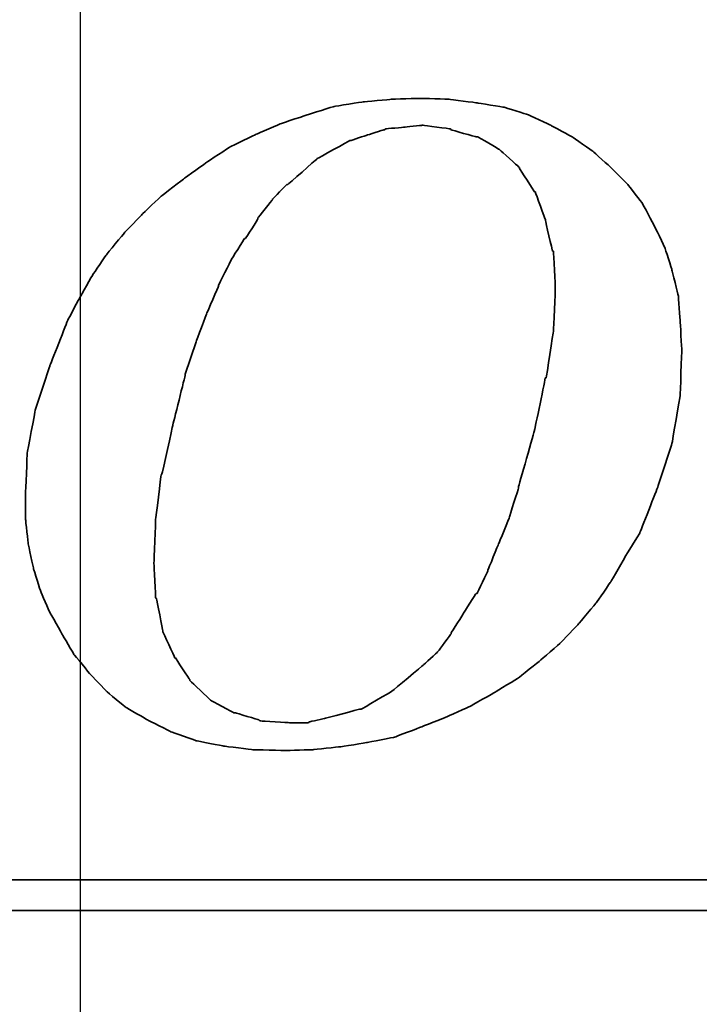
# Model space of a CAD drawing. Header units: millimetres. Extents: x -212 to 3135, y -1694 to 860.
# Tile 367 of 565: x 1102.33 to 1106.8, y -1384.94 to -1378.46. Entities that reach past the tile are written whole.
import ezdxf

# ---------------------------------------------------------------- set-up
doc = ezdxf.new("R2010")
doc.units = ezdxf.units.MM
doc.layers.add('2', color=7, linetype='CONTINUOUS', true_color=0xffffff)
doc.layers.add('DIM', color=4, linetype='CONTINUOUS')
doc.layers.add('layer 1', color=7, linetype='CONTINUOUS')

# ---------------------------------------------------------------- blocks, each defined once
blk = doc.blocks.new('TBI MOTION logo(完整正式版)')
at = {"layer": 'layer 1', "color": 22, "lineweight": 35}
for points, knots in [([(35.79625, -6.98375), (35.79625, -6.98375), (36.23125, -7.43875), (36.23125, -7.43875), (36.23125, -7.43875), (36.23125, -7.43875), (36.75625, -7.87125), (36.75625, -7.87125), (36.75625, -7.87125), (36.75625, -7.87125), (37.33125, -8.20375), (37.33125, -8.20375), (37.33125, -8.20375), (37.33125, -8.20375), (37.95625, -8.51875), (37.95625, -8.51875), (37.95625, -8.51875), (37.95625, -8.51875), (38.62625, -8.75875), (38.62625, -8.75875), (38.62625, -8.75875), (38.62625, -8.75875), (39.37125, -8.90375), (39.37125, -8.90375), (39.37125, -8.90375), (39.37125, -8.90375), (40.14125, -8.99875), (40.14125, -8.99875), (40.14125, -8.99875), (40.14125, -8.99875), (41.02625, -9.02375), (41.02625, -9.02375), (41.02625, -9.02375), (41.02625, -9.02375), (41.74625, -8.99875), (41.74625, -8.99875), (41.74625, -8.99875), (41.74625, -8.99875), (42.46625, -8.92375), (42.46625, -8.92375), (42.46625, -8.92375), (42.46625, -8.92375), (43.21125, -8.80625), (43.21125, -8.80625), (43.21125, -8.80625), (43.21125, -8.80625), (43.93125, -8.66375), (43.93125, -8.66375), (43.93125, -8.66375), (43.93125, -8.66375), (44.62625, -8.39875), (44.62625, -8.39875), (44.62625, -8.39875), (44.62625, -8.39875), (45.29625, -8.13375), (45.29625, -8.13375), (45.29625, -8.13375), (45.29625, -8.13375), (45.94625, -7.84375), (45.94625, -7.84375), (45.94625, -7.84375), (45.94625, -7.84375), (46.61625, -7.46375), (46.61625, -7.46375), (46.61625, -7.46375), (46.61625, -7.46375), (47.24125, -7.07875), (47.24125, -7.07875), (47.24125, -7.07875), (47.24125, -7.07875), (47.81625, -6.62375), (47.81625, -6.62375), (47.81625, -6.62375), (47.81625, -6.62375), (48.36875, -6.14375), (48.36875, -6.14375), (48.36875, -6.14375), (48.36875, -6.14375), (48.84625, -5.64125), (48.84625, -5.64125), (48.84625, -5.64125), (48.84625, -5.64125), (49.32625, -5.06375), (49.32625, -5.06375), (49.32625, -5.06375), (49.32625, -5.06375), (49.71125, -4.51374), (49.71125, -4.51374), (49.71125, -4.51374), (49.71125, -4.51374), (50.09625, -3.83874), (50.09625, -3.83874), (50.09625, -3.83874), (50.09625, -3.83874), (50.48125, -3.21374), (50.48125, -3.21374), (50.48125, -3.21374), (50.48125, -3.21374), (50.96125, -1.99125), (50.96125, -1.99125), (50.96125, -1.99125), (50.96125, -1.99125), (51.34375, -0.81875), (51.34375, -0.81875), (51.34375, -0.81875), (51.34375, -0.81875), (51.56125, 0.45624), (51.56125, 0.45624), (51.56125, 0.45624), (51.56125, 0.45624), (51.60625, 1.67624), (51.60625, 1.67624), (51.60625, 1.67624), (51.60625, 1.67624), (51.56125, 2.44625), (51.56125, 2.44625), (51.56125, 2.44625), (51.56125, 2.44625), (51.51125, 3.14125), (51.51125, 3.14125), (51.51125, 3.14125), (51.51125, 3.14125), (51.34375, 3.81125), (51.34375, 3.81125), (51.34375, 3.81125), (51.34375, 3.81125), (51.15125, 4.41125), (51.15125, 4.41125), (51.15125, 4.41125), (51.15125, 4.41125), (50.86125, 5.01125), (50.86125, 5.01125), (50.86125, 5.01125), (50.86125, 5.01125), (50.55125, 5.58875), (50.55125, 5.58875), (50.55125, 5.58875), (50.55125, 5.58875), (50.16625, 6.09125), (50.16625, 6.09125), (50.16625, 6.09125), (50.16625, 6.09125), (49.71125, 6.54875), (49.71125, 6.54875), (49.71125, 6.54875), (49.71125, 6.54875), (49.23125, 6.98125), (49.23125, 6.98125), (49.23125, 6.98125), (49.23125, 6.98125), (48.67875, 7.36625), (48.67875, 7.36625), (48.67875, 7.36625), (48.67875, 7.36625), (48.10375, 7.67625), (48.10375, 7.67625), (48.10375, 7.67625), (48.10375, 7.67625), (47.48125, 7.96375), (47.48125, 7.96375), (47.48125, 7.96375), (47.48125, 7.96375), (46.85625, 8.15625), (46.85625, 8.15625), (46.85625, 8.15625), (46.85625, 8.15625), (46.13625, 8.27624), (46.13625, 8.27624), (46.13625, 8.27624), (46.13625, 8.27624), (45.39125, 8.37125), (45.39125, 8.37125), (45.39125, 8.37125), (45.39125, 8.37125), (44.62625, 8.39624), (44.62625, 8.39624), (44.62625, 8.39624), (44.62625, 8.39624), (43.83625, 8.37125), (43.83625, 8.37125), (43.83625, 8.37125), (43.83625, 8.37125), (43.09125, 8.30125), (43.09125, 8.30125), (43.09125, 8.30125), (43.09125, 8.30125), (42.32125, 8.18125), (42.32125, 8.18125), (42.32125, 8.18125), (42.32125, 8.18125), (41.62875, 7.96375), (41.62875, 7.96375), (41.62875, 7.96375), (41.62875, 7.96375), (40.90625, 7.72625), (40.90625, 7.72625), (40.90625, 7.72625), (40.90625, 7.72625), (40.23624, 7.43625), (40.23624, 7.43625), (40.23624, 7.43625), (40.23624, 7.43625), (39.54124, 7.10125), (39.54124, 7.10125), (39.54124, 7.10125), (39.54124, 7.10125), (38.91625, 6.69125), (38.91625, 6.69125), (38.91625, 6.69125), (38.91625, 6.69125), (38.31625, 6.26125), (38.31625, 6.26125), (38.31625, 6.26125), (38.31625, 6.26125), (37.69125, 5.78125), (37.69125, 5.78125), (37.69125, 5.78125), (37.69125, 5.78125), (37.18625, 5.30125), (37.18625, 5.30125), (37.18625, 5.30125), (37.18625, 5.30125), (36.70625, 4.79624), (36.70625, 4.79624), (36.70625, 4.79624), (36.70625, 4.79624), (36.23125, 4.22125), (36.23125, 4.22125), (36.23125, 4.22125), (36.23125, 4.22125), (35.87124, 3.69375), (35.87124, 3.69375), (35.87124, 3.69375), (35.87124, 3.69375), (35.53125, 3.09125), (35.53125, 3.09125), (35.53125, 3.09125), (35.53125, 3.09125), (35.19875, 2.47125), (35.19875, 2.47125), (35.19875, 2.47125), (35.19875, 2.47125), (34.71625, 1.24625), (34.71625, 1.24625), (34.71625, 1.24625), (34.71625, 1.24625), (34.33125, 0.06874), (34.33125, 0.06874), (34.33125, 0.06874), (34.33125, 0.06874), (34.11625, -1.07875), (34.11625, -1.07875), (34.11625, -1.07875), (34.11625, -1.07875), (34.07125, -2.15875), (34.07125, -2.15875), (34.07125, -2.15875), (34.07125, -2.15875), (34.07125, -2.85375), (34.07125, -2.85375), (34.07125, -2.85375), (34.07125, -2.85375), (34.14125, -3.50375), (34.14125, -3.50375), (34.14125, -3.50375), (34.14125, -3.50375), (34.28625, -4.17375), (34.28625, -4.17375), (34.28625, -4.17375), (34.28625, -4.17375), (34.47625, -4.77624), (34.47625, -4.77624), (34.47625, -4.77624), (34.47625, -4.77624), (34.71625, -5.32625), (34.71625, -5.32625), (34.71625, -5.32625), (34.71625, -5.32625), (35.05375, -5.92875), (35.05375, -5.92875), (35.05375, -5.92875), (35.05375, -5.92875), (35.36375, -6.45375), (35.36375, -6.45375), (35.36375, -6.45375), (35.36375, -6.45375), (35.79625, -6.98375), (35.79625, -6.98375)], [0, 0, 0, 0, 0.01388889, 0.01388889, 0.01388889, 0.0138889, 0.02777778, 0.02777778, 0.02777778, 0.02777779, 0.04166667, 0.04166667, 0.04166667, 0.04166668, 0.05555556, 0.05555556, 0.05555556, 0.05555557, 0.06944444, 0.06944444, 0.06944444, 0.06944445, 0.08333333, 0.08333333, 0.08333333, 0.08333334, 0.09722222, 0.09722222, 0.09722222, 0.09722223, 0.11111111, 0.11111111, 0.11111111, 0.11111112, 0.125, 0.125, 0.125, 0.12500001, 0.13888889, 0.13888889, 0.13888889, 0.1388889, 0.15277778, 0.15277778, 0.15277778, 0.15277779, 0.16666667, 0.16666667, 0.16666667, 0.16666668, 0.18055556, 0.18055556, 0.18055556, 0.18055557, 0.19444444, 0.19444444, 0.19444444, 0.19444445, 0.20833333, 0.20833333, 0.20833333, 0.20833334, 0.22222222, 0.22222222, 0.22222222, 0.22222223, 0.23611111, 0.23611111, 0.23611111, 0.23611112, 0.25, 0.25, 0.25, 0.25000001, 0.26388889, 0.26388889, 0.26388889, 0.2638889, 0.27777778, 0.27777778, 0.27777778, 0.27777779, 0.29166667, 0.29166667, 0.29166667, 0.29166668, 0.30555556, 0.30555556, 0.30555556, 0.30555557, 0.31944444, 0.31944444, 0.31944444, 0.31944445, 0.33333333, 0.33333333, 0.33333333, 0.33333334, 0.34722222, 0.34722222, 0.34722222, 0.34722223, 0.36111111, 0.36111111, 0.36111111, 0.36111112, 0.375, 0.375, 0.375, 0.37500001, 0.38888889, 0.38888889, 0.38888889, 0.3888889, 0.40277778, 0.40277778, 0.40277778, 0.40277779, 0.41666667, 0.41666667, 0.41666667, 0.41666668, 0.43055556, 0.43055556, 0.43055556, 0.43055557, 0.44444444, 0.44444444, 0.44444444, 0.44444445, 0.45833333, 0.45833333, 0.45833333, 0.45833334, 0.47222222, 0.47222222, 0.47222222, 0.47222223, 0.48611111, 0.48611111, 0.48611111, 0.48611112, 0.5, 0.5, 0.5, 0.50000001, 0.51388889, 0.51388889, 0.51388889, 0.5138889, 0.52777778, 0.52777778, 0.52777778, 0.52777779, 0.54166667, 0.54166667, 0.54166667, 0.54166668, 0.55555556, 0.55555556, 0.55555556, 0.55555557, 0.56944444, 0.56944444, 0.56944444, 0.56944445, 0.58333333, 0.58333333, 0.58333333, 0.58333334, 0.59722222, 0.59722222, 0.59722222, 0.59722223, 0.61111111, 0.61111111, 0.61111111, 0.61111112, 0.625, 0.625, 0.625, 0.62500001, 0.63888889, 0.63888889, 0.63888889, 0.6388889, 0.65277778, 0.65277778, 0.65277778, 0.65277779, 0.66666667, 0.66666667, 0.66666667, 0.66666668, 0.68055556, 0.68055556, 0.68055556, 0.68055557, 0.69444444, 0.69444444, 0.69444444, 0.69444445, 0.70833333, 0.70833333, 0.70833333, 0.70833334, 0.72222222, 0.72222222, 0.72222222, 0.72222223, 0.73611111, 0.73611111, 0.73611111, 0.73611112, 0.75, 0.75, 0.75, 0.75000001, 0.76388889, 0.76388889, 0.76388889, 0.7638889, 0.77777778, 0.77777778, 0.77777778, 0.77777779, 0.79166667, 0.79166667, 0.79166667, 0.79166668, 0.80555556, 0.80555556, 0.80555556, 0.80555557, 0.81944444, 0.81944444, 0.81944444, 0.81944445, 0.83333333, 0.83333333, 0.83333333, 0.83333334, 0.84722222, 0.84722222, 0.84722222, 0.84722223, 0.86111111, 0.86111111, 0.86111111, 0.86111112, 0.875, 0.875, 0.875, 0.87500001, 0.88888889, 0.88888889, 0.88888889, 0.8888889, 0.90277778, 0.90277778, 0.90277778, 0.90277779, 0.91666667, 0.91666667, 0.91666667, 0.91666668, 0.93055556, 0.93055556, 0.93055556, 0.93055557, 0.94444444, 0.94444444, 0.94444444, 0.94444445, 0.95833333, 0.95833333, 0.95833333, 0.95833334, 0.97222222, 0.97222222, 0.97222222, 0.97222223, 0.98611111, 0.98611111, 0.98611111, 0.98611112, 1, 1, 1, 1]), ([(38.33875, 1.03124), (38.33875, 1.03124), (38.62625, 1.89625), (38.62625, 1.89625), (38.62625, 1.89625), (38.62625, 1.89625), (38.91625, 2.66375), (38.91625, 2.66375), (38.91625, 2.66375), (38.91625, 2.66375), (39.22625, 3.38125), (39.22625, 3.38125), (39.22625, 3.38125), (39.22625, 3.38125), (39.22625, 3.40624), (39.22625, 3.40624), (39.22625, 3.40624), (39.22625, 3.40624), (39.56124, 4.07624), (39.56124, 4.07624), (39.56124, 4.07624), (39.56124, 4.07624), (39.92125, 4.65125), (39.92125, 4.65125), (39.92125, 4.65125), (39.92125, 4.65125), (39.94625, 4.65125), (39.94625, 4.65125), (39.94625, 4.65125), (39.94625, 4.65125), (40.28125, 5.17875), (40.28125, 5.17875), (40.28125, 5.17875), (40.28125, 5.17875), (40.28125, 5.20375), (40.28125, 5.20375), (40.28125, 5.20375), (40.28125, 5.20375), (40.66875, 5.68625), (40.66875, 5.68625), (40.66875, 5.68625), (40.66875, 5.68625), (40.66875, 5.70625), (40.66875, 5.70625), (40.66875, 5.70625), (40.66875, 5.70625), (41.05124, 6.09125), (41.05124, 6.09125), (41.05124, 6.09125), (41.05124, 6.09125), (41.07625, 6.09125), (41.07625, 6.09125), (41.07625, 6.09125), (41.07625, 6.09125), (41.84125, 6.76625), (41.84125, 6.76625), (41.84125, 6.76625), (41.84125, 6.76625), (41.86625, 6.78625), (41.86625, 6.78625), (41.86625, 6.78625), (41.86625, 6.78625), (42.73125, 7.26624), (42.73125, 7.26624), (42.73125, 7.26624), (42.73125, 7.26624), (42.75625, 7.26624), (42.75625, 7.26624), (42.75625, 7.26624), (42.75625, 7.26624), (43.18625, 7.41125), (43.18625, 7.41125), (43.18625, 7.41125), (43.18625, 7.41125), (43.64125, 7.55625), (43.64125, 7.55625), (43.64125, 7.55625), (43.64125, 7.55625), (43.66625, 7.55625), (43.66625, 7.55625), (43.66625, 7.55625), (43.66625, 7.55625), (43.69125, 7.58124), (43.69125, 7.58124), (43.69125, 7.58124), (43.69125, 7.58124), (44.19125, 7.62625), (44.19125, 7.62625), (44.19125, 7.62625), (44.19125, 7.62625), (44.67125, 7.67625), (44.67125, 7.67625), (44.67125, 7.67625), (44.67125, 7.67625), (44.69625, 7.67625), (44.69625, 7.67625), (44.69625, 7.67625), (44.69625, 7.67625), (45.41875, 7.58124), (45.41875, 7.58124), (45.41875, 7.58124), (45.41875, 7.58124), (45.44125, 7.55625), (45.44125, 7.55625), (45.44125, 7.55625), (45.44125, 7.55625), (46.11125, 7.36625), (46.11125, 7.36625), (46.11125, 7.36625), (46.11125, 7.36625), (46.13625, 7.36625), (46.13625, 7.36625), (46.13625, 7.36625), (46.13625, 7.36625), (46.15875, 7.36625), (46.15875, 7.36625), (46.15875, 7.36625), (46.15875, 7.36625), (46.73625, 7.02624), (46.73625, 7.02624), (46.73625, 7.02624), (46.73625, 7.02624), (46.76125, 7.00624), (46.76125, 7.00624), (46.76125, 7.00624), (46.76125, 7.00624), (47.24125, 6.57124), (47.24125, 6.57124), (47.24125, 6.57124), (47.24125, 6.57124), (47.26625, 6.54875), (47.26625, 6.54875), (47.26625, 6.54875), (47.26625, 6.54875), (47.26625, 6.52375), (47.26625, 6.52375), (47.26625, 6.52375), (47.26625, 6.52375), (47.67375, 5.89875), (47.67375, 5.89875), (47.67375, 5.89875), (47.67375, 5.89875), (47.69625, 5.89875), (47.69625, 5.89875), (47.69625, 5.89875), (47.69625, 5.89875), (47.69625, 5.87625), (47.69625, 5.87625), (47.69625, 5.87625), (47.69625, 5.87625), (47.96125, 5.15625), (47.96125, 5.15625), (47.96125, 5.15625), (47.96125, 5.15625), (47.96125, 5.13125), (47.96125, 5.13125), (47.96125, 5.13125), (47.96125, 5.13125), (48.15125, 4.31875), (48.15125, 4.31875), (48.15125, 4.31875), (48.15125, 4.31875), (48.17625, 4.31875), (48.17625, 4.31875), (48.17625, 4.31875), (48.17625, 4.31875), (48.17625, 4.29125), (48.17625, 4.29125), (48.17625, 4.29125), (48.17625, 4.29125), (48.22625, 3.33125), (48.22625, 3.33125), (48.22625, 3.33125), (48.22625, 3.33125), (48.22625, 3.30875), (48.22625, 3.30875), (48.22625, 3.30875), (48.22625, 3.30875), (48.17625, 2.20624), (48.17625, 2.20624), (48.17625, 2.20624), (48.17625, 2.20624), (48.17625, 2.18124), (48.17625, 2.18124), (48.17625, 2.18124), (48.17625, 2.18124), (47.98375, 0.93624), (47.98375, 0.93624), (47.98375, 0.93624), (47.98375, 0.93624), (47.96125, 0.93624), (47.96125, 0.93624), (47.96125, 0.93624), (47.96125, 0.93624), (47.67375, -0.45874), (47.67375, -0.45874), (47.67375, -0.45874), (47.67375, -0.45874), (47.24125, -1.99125), (47.24125, -1.99125), (47.24125, -1.99125), (47.24125, -1.99125), (47.24125, -2.01874), (47.24125, -2.01874), (47.24125, -2.01874), (47.24125, -2.01874), (47.00125, -2.78375), (47.00125, -2.78375), (47.00125, -2.78375), (47.00125, -2.78375), (46.71125, -3.50375), (46.71125, -3.50375), (46.71125, -3.50375), (46.71125, -3.50375), (46.42625, -4.19875), (46.42625, -4.19875), (46.42625, -4.19875), (46.42625, -4.19875), (46.42625, -4.22375), (46.42625, -4.22375), (46.42625, -4.22375), (46.42625, -4.22375), (46.13625, -4.82374), (46.13625, -4.82374), (46.13625, -4.82374), (46.13625, -4.82374), (46.11125, -4.82374), (46.11125, -4.82374), (46.11125, -4.82374), (46.11125, -4.82374), (45.77625, -5.35125), (45.77625, -5.35125), (45.77625, -5.35125), (45.77625, -5.35125), (45.44125, -5.87875), (45.44125, -5.87875), (45.44125, -5.87875), (45.44125, -5.87875), (45.44125, -5.90375), (45.44125, -5.90375), (45.44125, -5.90375), (45.44125, -5.90375), (45.10625, -6.35875), (45.10625, -6.35875), (45.10625, -6.35875), (45.10625, -6.35875), (45.08125, -6.38375), (45.08125, -6.38375), (45.08125, -6.38375), (45.08125, -6.38375), (44.69625, -6.74375), (44.69625, -6.74375), (44.69625, -6.74375), (44.69625, -6.74375), (43.88375, -7.41625), (43.88375, -7.41625), (43.88375, -7.41625), (43.88375, -7.41625), (43.85625, -7.43875), (43.85625, -7.43875), (43.85625, -7.43875), (43.85625, -7.43875), (43.04125, -7.91875), (43.04125, -7.91875), (43.04125, -7.91875), (43.04125, -7.91875), (43.01625, -7.91875), (43.01625, -7.91875), (43.01625, -7.91875), (43.01625, -7.91875), (42.99625, -7.91875), (42.99625, -7.91875), (42.99625, -7.91875), (42.99625, -7.91875), (42.08125, -8.15875), (42.08125, -8.15875), (42.08125, -8.15875), (42.08125, -8.15875), (41.65125, -8.25625), (41.65125, -8.25625), (41.65125, -8.25625), (41.65125, -8.25625), (41.62875, -8.27875), (41.62875, -8.27875), (41.62875, -8.27875), (41.62875, -8.27875), (41.60125, -8.27875), (41.60125, -8.27875), (41.60125, -8.27875), (41.60125, -8.27875), (41.12125, -8.27875), (41.12125, -8.27875), (41.12125, -8.27875), (41.12125, -8.27875), (40.35624, -8.23125), (40.35624, -8.23125), (40.35624, -8.23125), (40.35624, -8.23125), (40.33125, -8.23125), (40.33125, -8.23125), (40.33125, -8.23125), (40.33125, -8.23125), (40.30625, -8.20375), (40.30625, -8.20375), (40.30625, -8.20375), (40.30625, -8.20375), (39.68375, -8.01375), (39.68375, -8.01375), (39.68375, -8.01375), (39.68375, -8.01375), (39.66124, -8.01375), (39.66124, -8.01375), (39.66124, -8.01375), (39.66124, -8.01375), (39.63625, -8.01375), (39.63625, -8.01375), (39.63625, -8.01375), (39.63625, -8.01375), (39.01125, -7.67875), (39.01125, -7.67875), (39.01125, -7.67875), (39.01125, -7.67875), (38.98875, -7.65375), (38.98875, -7.65375), (38.98875, -7.65375), (38.98875, -7.65375), (38.48625, -7.17375), (38.48625, -7.17375), (38.48625, -7.17375), (38.48625, -7.17375), (38.45875, -7.14875), (38.45875, -7.14875), (38.45875, -7.14875), (38.45875, -7.14875), (38.45875, -7.12875), (38.45875, -7.12875), (38.45875, -7.12875), (38.45875, -7.12875), (38.07625, -6.54875), (38.07625, -6.54875), (38.07625, -6.54875), (38.07625, -6.54875), (38.05125, -6.54875), (38.05125, -6.54875), (38.05125, -6.54875), (38.05125, -6.54875), (38.05125, -6.52875), (38.05125, -6.52875), (38.05125, -6.52875), (38.05125, -6.52875), (37.74125, -5.85375), (37.74125, -5.85375), (37.74125, -5.85375), (37.74125, -5.85375), (37.74125, -5.82875), (37.74125, -5.82875), (37.74125, -5.82875), (37.74125, -5.82875), (37.57375, -4.96875), (37.57375, -4.96875), (37.57375, -4.96875), (37.57375, -4.96875), (37.54625, -4.94375), (37.54625, -4.94375), (37.54625, -4.94375), (37.54625, -4.94375), (37.50125, -4.03375), (37.50125, -4.03375), (37.50125, -4.03375), (37.50125, -4.03375), (37.50125, -4.00875), (37.50125, -4.00875), (37.50125, -4.00875), (37.50125, -4.00875), (37.54625, -2.85375), (37.54625, -2.85375), (37.54625, -2.85375), (37.54625, -2.85375), (37.69125, -1.65875), (37.69125, -1.65875), (37.69125, -1.65875), (37.69125, -1.65875), (37.71624, -1.63375), (37.71624, -1.63375), (37.71624, -1.63375), (37.71624, -1.63375), (38.00375, -0.33875), (38.00375, -0.33875), (38.00375, -0.33875), (38.00375, -0.33875), (38.33875, 1.00624), (38.33875, 1.00624), (38.33875, 1.00624), (38.33875, 1.00624), (38.33875, 1.03124), (38.33875, 1.03124)], [0, 0, 0, 0, 0.01010101, 0.01010101, 0.01010101, 0.01010102, 0.02020202, 0.02020202, 0.02020202, 0.02020203, 0.03030303, 0.03030303, 0.03030303, 0.03030304, 0.04040404, 0.04040404, 0.04040404, 0.04040405, 0.05050505, 0.05050505, 0.05050505, 0.05050506, 0.06060606, 0.06060606, 0.06060606, 0.06060607, 0.07070707, 0.07070707, 0.07070707, 0.07070708, 0.08080808, 0.08080808, 0.08080808, 0.08080809, 0.09090909, 0.09090909, 0.09090909, 0.0909091, 0.1010101, 0.1010101, 0.1010101, 0.10101011, 0.11111111, 0.11111111, 0.11111111, 0.11111112, 0.12121212, 0.12121212, 0.12121212, 0.12121213, 0.13131313, 0.13131313, 0.13131313, 0.13131314, 0.14141414, 0.14141414, 0.14141414, 0.14141415, 0.15151515, 0.15151515, 0.15151515, 0.15151516, 0.16161616, 0.16161616, 0.16161616, 0.16161617, 0.17171717, 0.17171717, 0.17171717, 0.17171718, 0.18181818, 0.18181818, 0.18181818, 0.18181819, 0.19191919, 0.19191919, 0.19191919, 0.1919192, 0.2020202, 0.2020202, 0.2020202, 0.20202021, 0.21212121, 0.21212121, 0.21212121, 0.21212122, 0.22222222, 0.22222222, 0.22222222, 0.22222223, 0.23232323, 0.23232323, 0.23232323, 0.23232324, 0.24242424, 0.24242424, 0.24242424, 0.24242425, 0.25252525, 0.25252525, 0.25252525, 0.25252526, 0.26262626, 0.26262626, 0.26262626, 0.26262627, 0.27272727, 0.27272727, 0.27272727, 0.27272728, 0.28282828, 0.28282828, 0.28282828, 0.28282829, 0.29292929, 0.29292929, 0.29292929, 0.2929293, 0.3030303, 0.3030303, 0.3030303, 0.30303031, 0.31313131, 0.31313131, 0.31313131, 0.31313132, 0.32323232, 0.32323232, 0.32323232, 0.32323233, 0.33333333, 0.33333333, 0.33333333, 0.33333334, 0.34343434, 0.34343434, 0.34343434, 0.34343435, 0.35353535, 0.35353535, 0.35353535, 0.35353536, 0.36363636, 0.36363636, 0.36363636, 0.36363637, 0.37373737, 0.37373737, 0.37373737, 0.37373738, 0.38383838, 0.38383838, 0.38383838, 0.38383839, 0.39393939, 0.39393939, 0.39393939, 0.3939394, 0.4040404, 0.4040404, 0.4040404, 0.40404041, 0.41414141, 0.41414141, 0.41414141, 0.41414142, 0.42424242, 0.42424242, 0.42424242, 0.42424243, 0.43434343, 0.43434343, 0.43434343, 0.43434344, 0.44444444, 0.44444444, 0.44444444, 0.44444445, 0.45454545, 0.45454545, 0.45454545, 0.45454546, 0.46464646, 0.46464646, 0.46464646, 0.46464647, 0.47474747, 0.47474747, 0.47474747, 0.47474748, 0.48484848, 0.48484848, 0.48484848, 0.48484849, 0.49494949, 0.49494949, 0.49494949, 0.4949495, 0.50505051, 0.50505051, 0.50505051, 0.50505052, 0.51515152, 0.51515152, 0.51515152, 0.51515153, 0.52525253, 0.52525253, 0.52525253, 0.52525254, 0.53535354, 0.53535354, 0.53535354, 0.53535355, 0.54545455, 0.54545455, 0.54545455, 0.54545456, 0.55555556, 0.55555556, 0.55555556, 0.55555557, 0.56565657, 0.56565657, 0.56565657, 0.56565658, 0.57575758, 0.57575758, 0.57575758, 0.57575759, 0.58585859, 0.58585859, 0.58585859, 0.5858586, 0.5959596, 0.5959596, 0.5959596, 0.59595961, 0.60606061, 0.60606061, 0.60606061, 0.60606062, 0.61616162, 0.61616162, 0.61616162, 0.61616163, 0.62626263, 0.62626263, 0.62626263, 0.62626264, 0.63636364, 0.63636364, 0.63636364, 0.63636365, 0.64646465, 0.64646465, 0.64646465, 0.64646466, 0.65656566, 0.65656566, 0.65656566, 0.65656567, 0.66666667, 0.66666667, 0.66666667, 0.66666668, 0.67676768, 0.67676768, 0.67676768, 0.67676769, 0.68686869, 0.68686869, 0.68686869, 0.6868687, 0.6969697, 0.6969697, 0.6969697, 0.69696971, 0.70707071, 0.70707071, 0.70707071, 0.70707072, 0.71717172, 0.71717172, 0.71717172, 0.71717173, 0.72727273, 0.72727273, 0.72727273, 0.72727274, 0.73737374, 0.73737374, 0.73737374, 0.73737375, 0.74747475, 0.74747475, 0.74747475, 0.74747476, 0.75757576, 0.75757576, 0.75757576, 0.75757577, 0.76767677, 0.76767677, 0.76767677, 0.76767678, 0.77777778, 0.77777778, 0.77777778, 0.77777779, 0.78787879, 0.78787879, 0.78787879, 0.7878788, 0.7979798, 0.7979798, 0.7979798, 0.79797981, 0.80808081, 0.80808081, 0.80808081, 0.80808082, 0.81818182, 0.81818182, 0.81818182, 0.81818183, 0.82828283, 0.82828283, 0.82828283, 0.82828284, 0.83838384, 0.83838384, 0.83838384, 0.83838385, 0.84848485, 0.84848485, 0.84848485, 0.84848486, 0.85858586, 0.85858586, 0.85858586, 0.85858587, 0.86868687, 0.86868687, 0.86868687, 0.86868688, 0.87878788, 0.87878788, 0.87878788, 0.87878789, 0.88888889, 0.88888889, 0.88888889, 0.8888889, 0.8989899, 0.8989899, 0.8989899, 0.89898991, 0.90909091, 0.90909091, 0.90909091, 0.90909092, 0.91919192, 0.91919192, 0.91919192, 0.91919193, 0.92929293, 0.92929293, 0.92929293, 0.92929294, 0.93939394, 0.93939394, 0.93939394, 0.93939395, 0.94949495, 0.94949495, 0.94949495, 0.94949496, 0.95959596, 0.95959596, 0.95959596, 0.95959597, 0.96969697, 0.96969697, 0.96969697, 0.96969698, 0.97979798, 0.97979798, 0.97979798, 0.97979799, 0.98989899, 0.98989899, 0.98989899, 0.989899, 1, 1, 1, 1]), ([(75.90875, -9.47875), (75.90875, -9.47875), (75.90875, -12.28625), (75.90875, -12.28625), (75.90875, -12.28625), (75.90875, -12.28625), (75.90875, -12.47875), (75.90875, -12.47875), (75.90875, -12.47875), (75.90875, -12.47875), (75.71625, -12.47875), (75.71625, -12.47875), (75.71625, -12.47875), (75.71625, -12.47875), (-88.32875, -12.47875), (-88.32875, -12.47875), (-88.32875, -12.47875), (-88.32875, -12.47875), (-88.32875, -13.29375), (-88.32875, -13.29375), (-88.32875, -13.29375), (-88.32875, -13.29375), (82.89125, -13.29375), (82.89125, -13.29375), (82.89125, -13.29375), (82.89125, -13.29375), (75.90875, -9.47875), (75.90875, -9.47875)], [0, 0, 0, 0, 0.14285714, 0.14285714, 0.14285714, 0.14285715, 0.28571429, 0.28571429, 0.28571429, 0.2857143, 0.42857143, 0.42857143, 0.42857143, 0.42857144, 0.57142857, 0.57142857, 0.57142857, 0.57142858, 0.71428571, 0.71428571, 0.71428571, 0.71428572, 0.85714286, 0.85714286, 0.85714286, 0.85714287, 1, 1, 1, 1])]:
    blk.add_open_spline(points, degree=3, knots=knots, dxfattribs=at)

msp = doc.modelspace()

# ---------------------------------------------------------------- linework, layer by layer
at = {"layer": '2'}
msp.add_line((1102.7266, -1399.7875), (1102.7266, -1356.6674), dxfattribs=at)

# ---------------------------------------------------------------- block references
at = {"layer": 'DIM', "color": 7, "xscale": 0.246592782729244, "yscale": 0.246592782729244, "zscale": 0.246592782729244}
msp.add_blockref('TBI MOTION logo(完整正式版)', (1093.9633, -1381.047), dxfattribs=at)

doc.saveas('drawing.dxf')
